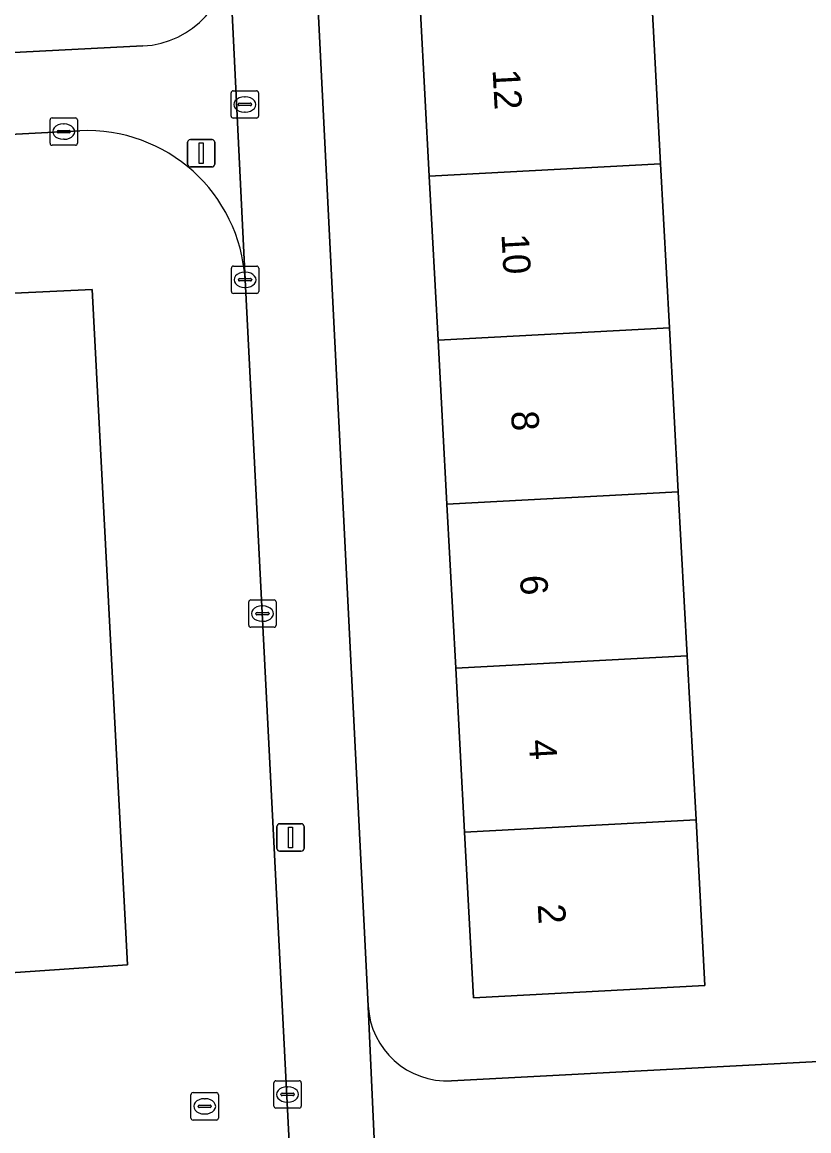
# Model space of a CAD drawing. Extents: x 160554 to 161248, y 385329 to 386506.
# Drawn here: x 161069.93 to 161098.66, y 385410.64 to 385451.14 of the extents above; entities that cross this region are included whole.
import ezdxf

# ---------------------------------------------------------------- set-up
doc = ezdxf.new("R2010")
doc.units = 0
for name, color, linetype in [('IMGEO_Erf', 7, 'Continuous'), ('IMGEO_Kolk', 7, 'Continuous'), ('IMGEO_Lichtmast', 7, 'Continuous'), ('IMGEO_Pand', 7, 'Continuous'), ('IMGEO_Pand_nummerreeks', 7, 'Continuous'), ('IMGEO_Parkeervlak_open', 7, 'Continuous'), ('IMGEO_Rijbaan_lokaal_open', 7, 'Continuous'), ('IMGEO_Rioolput', 7, 'Continuous'), ('IMGEO_Voetpad_open', 7, 'Continuous')]:
    doc.layers.add(name, color=color, linetype=linetype)

msp = doc.modelspace()

# ---------------------------------------------------------------- linework, layer by layer
at = {"layer": 'IMGEO_Erf'}
for points in [[(161101.12, 385445.002), (161102.232, 385445.042), (161102.088, 385447.838), (161100.124, 385447.731), (161099.873, 385452.303), (161099.62, 385456.911), (161101.878, 385457.035), (161101.731, 385459.722), (161099.462, 385459.579), (161099.158, 385464.396), (161101.466, 385464.541), (161100.981, 385474.144), (161079.665, 385472.955), (161082.569, 385415.205)], [(161028.558, 385447.91), (161074.342, 385450.271)], [(161085.612, 385412.463), (161104.317, 385413.447), (161104.109, 385416.451), (161101.402, 385416.295), (161101.124, 385421.1), (161103.831, 385421.256), (161103.713, 385423.634), (161101.282, 385423.52), (161101.038, 385428.391), (161100.816, 385432.832), (161103.253, 385432.939), (161103.109, 385435.858), (161101.452, 385435.798), (161101.286, 385440.392), (161101.12, 385445.002)]]:
    msp.add_lwpolyline(points, dxfattribs=at)
msp.add_lwpolyline([(161093.57, 385439.976), (161093.894, 385433.984), (161094.217, 385427.993), (161094.541, 385422.002), (161094.868, 385415.952), (161086.419, 385415.496), (161086.092, 385421.546), (161085.768, 385427.537), (161085.445, 385433.528), (161085.121, 385439.52), (161084.797, 385445.511), (161084.474, 385451.502), (161084.15, 385457.493), (161083.823, 385463.543), (161092.272, 385464), (161092.599, 385457.949), (161092.615, 385457.646), (161095.583, 385457.807), (161095.891, 385452.118), (161092.923, 385451.958), (161093.246, 385445.967)], close=True, dxfattribs=at)
for centre, radius, start, end in [((161074.174, 385453.582), 3.316, 272.9117, 2.5013), ((161085.464, 385415.358), 2.899, 183.0343, 272.9226)]:
    msp.add_arc(centre, radius, start, end, dxfattribs=at)
at = {"layer": 'IMGEO_Kolk'}
for p, q in [((161071.025, 385447.642), (161071.877, 385447.642)), ((161070.95, 385446.716), (161070.95, 385447.568)), ((161071.252, 385447.185), (161071.65, 385447.185)), ((161071.438, 385447.422), (161071.463, 385447.422)), ((161071.951, 385447.568), (161071.951, 385446.716)), ((161071.209, 385447.136), (161071.209, 385447.148)), ((161071.647, 385447.099), (161071.249, 385447.099)), ((161071.461, 385446.862), (161071.436, 385446.862)), ((161071.693, 385447.148), (161071.693, 385447.136)), ((161071.877, 385446.642), (161071.025, 385446.642)), ((161077.572, 385441.303), (161077.572, 385442.155)), ((161077.647, 385442.229), (161078.499, 385442.229)), ((161078.06, 385442.009), (161078.085, 385442.009)), ((161078.573, 385442.155), (161078.573, 385441.303)), ((161077.831, 385441.723), (161077.831, 385441.735)), ((161078.269, 385441.686), (161077.871, 385441.686)), ((161077.874, 385441.772), (161078.272, 385441.772)), ((161078.315, 385441.735), (161078.315, 385441.723)), ((161078.499, 385441.229), (161077.647, 385441.229)), ((161078.083, 385441.449), (161078.058, 385441.449)), ((161078.207, 385429.108), (161078.207, 385429.96)), ((161078.282, 385430.034), (161079.134, 385430.034)), ((161078.695, 385429.814), (161078.72, 385429.814)), ((161079.208, 385429.96), (161079.208, 385429.108)), ((161078.466, 385429.528), (161078.466, 385429.54)), ((161078.904, 385429.491), (161078.506, 385429.491)), ((161078.509, 385429.577), (161078.907, 385429.577)), ((161078.95, 385429.54), (161078.95, 385429.528)), ((161079.134, 385429.034), (161078.282, 385429.034)), ((161078.718, 385429.254), (161078.693, 385429.254)), ((161079.124, 385411.543), (161079.124, 385412.395)), ((161079.199, 385412.469), (161080.051, 385412.469)), ((161080.125, 385412.395), (161080.125, 385411.543)), ((161079.383, 385411.963), (161079.383, 385411.975)), ((161079.426, 385412.012), (161079.824, 385412.012)), ((161079.612, 385412.249), (161079.637, 385412.249)), ((161079.867, 385411.975), (161079.867, 385411.963)), ((161079.821, 385411.926), (161079.423, 385411.926)), ((161079.635, 385411.689), (161079.61, 385411.689)), ((161080.051, 385411.469), (161079.199, 385411.469))]:
    msp.add_line(p, q, dxfattribs=at)
for points in [[(161071.025, 385447.642), (161071.877, 385447.642)], [(161070.95, 385446.716), (161070.95, 385447.568)], [(161071.951, 385447.568), (161071.951, 385446.716)], [(161071.877, 385446.642), (161071.025, 385446.642)], [(161077.572, 385441.303), (161077.572, 385442.155)], [(161077.647, 385442.229), (161078.499, 385442.229)], [(161078.573, 385442.155), (161078.573, 385441.303)], [(161078.499, 385441.229), (161077.647, 385441.229)], [(161078.207, 385429.108), (161078.207, 385429.96)], [(161078.282, 385430.034), (161079.134, 385430.034)], [(161079.208, 385429.96), (161079.208, 385429.108)], [(161079.134, 385429.034), (161078.282, 385429.034)], [(161079.124, 385411.543), (161079.124, 385412.395)], [(161079.199, 385412.469), (161080.051, 385412.469)], [(161080.125, 385412.395), (161080.125, 385411.543)], [(161080.051, 385411.469), (161079.199, 385411.469)]]:
    msp.add_lwpolyline(points, dxfattribs=at)
for centre, radius, start, end in [((161071.027, 385447.566), 0.0765, 91.552, 178.448), ((161071.027, 385447.566), 0.0765, 91.552, 178.448), ((161071.875, 385447.566), 0.0765, 1.552, 88.448), ((161071.875, 385447.566), 0.0765, 1.552, 88.448), ((161071.249, 385447.145), 0.0403, 85.8775, 175.7526), ((161071.654, 385447.147), 0.0386, 1.7309, 96.639), ((161071.246, 385447.135), 0.0366, 178.938, 274.7102), ((161071.65, 385447.142), 0.043, 264.8664, 352.4533), ((161071.027, 385446.718), 0.0765, 181.552, 268.448), ((161071.027, 385446.718), 0.0765, 181.552, 268.448), ((161071.875, 385446.718), 0.0765, 271.552, 358.448), ((161071.875, 385446.718), 0.0765, 271.552, 358.448), ((161077.649, 385442.153), 0.0765, 91.552, 178.448), ((161077.649, 385442.153), 0.0765, 91.552, 178.448), ((161078.497, 385442.153), 0.0765, 1.552, 88.448), ((161078.497, 385442.153), 0.0765, 1.552, 88.448), ((161077.871, 385441.732), 0.0403, 85.8775, 175.7526), ((161077.868, 385441.722), 0.0366, 178.938, 274.7102), ((161078.272, 385441.729), 0.043, 264.8664, 352.4533), ((161078.276, 385441.734), 0.0386, 1.7309, 96.639), ((161077.649, 385441.305), 0.0765, 181.552, 268.448), ((161077.649, 385441.305), 0.0765, 181.552, 268.448), ((161078.497, 385441.305), 0.0765, 271.552, 358.448), ((161078.497, 385441.305), 0.0765, 271.552, 358.448), ((161078.284, 385429.958), 0.0765, 91.552, 178.448), ((161078.284, 385429.958), 0.0765, 91.552, 178.448), ((161079.132, 385429.958), 0.0765, 1.552, 88.448), ((161079.132, 385429.958), 0.0765, 1.552, 88.448), ((161078.506, 385429.537), 0.0403, 85.8775, 175.7526), ((161078.503, 385429.527), 0.0366, 178.938, 274.7102), ((161078.907, 385429.534), 0.043, 264.8664, 352.4533), ((161078.911, 385429.539), 0.0386, 1.7309, 96.639), ((161078.284, 385429.11), 0.0765, 181.552, 268.448), ((161078.284, 385429.11), 0.0765, 181.552, 268.448), ((161079.132, 385429.11), 0.0765, 271.552, 358.448), ((161079.132, 385429.11), 0.0765, 271.552, 358.448), ((161079.201, 385412.393), 0.0765, 91.552, 178.448), ((161079.201, 385412.393), 0.0765, 91.552, 178.448), ((161080.049, 385412.393), 0.0765, 1.552, 88.448), ((161080.049, 385412.393), 0.0765, 1.552, 88.448), ((161079.423, 385411.972), 0.0403, 85.8775, 175.7526), ((161079.42, 385411.962), 0.0366, 178.938, 274.7102), ((161079.824, 385411.969), 0.043, 264.8664, 352.4533), ((161079.828, 385411.974), 0.0386, 1.7309, 96.639), ((161079.201, 385411.545), 0.0765, 181.552, 268.448), ((161079.201, 385411.545), 0.0765, 181.552, 268.448), ((161080.049, 385411.545), 0.0765, 271.552, 358.448), ((161080.049, 385411.545), 0.0765, 271.552, 358.448)]:
    msp.add_arc(centre, radius, start, end, dxfattribs=at)
for centre, major_axis, ratio, start_param, end_param in [((161071.437, 385447.142), (-0.387, 0.002), 0.722429, 4.712389, 7.853982), ((161071.462, 385447.142), (-0.39, 0.002), 0.717154, 1.570796, 4.712389), ((161078.059, 385441.729), (-0.387, 0.002), 0.722429, 4.712389, 7.853982), ((161078.084, 385441.729), (-0.39, 0.002), 0.717154, 1.570796, 4.712389), ((161078.694, 385429.534), (-0.387, 0.002), 0.722429, 4.712389, 7.853982), ((161078.719, 385429.534), (-0.39, 0.002), 0.717154, 1.570796, 4.712389), ((161079.611, 385411.969), (-0.387, 0.002), 0.722429, 4.712389, 7.853982), ((161079.636, 385411.969), (-0.39, 0.002), 0.717154, 1.570796, 4.712389)]:
    msp.add_ellipse(centre, major_axis=major_axis, ratio=ratio, start_param=start_param, end_param=end_param, dxfattribs=at)
at = {"layer": 'IMGEO_Lichtmast'}
for p, q in [((161076.075, 385446.853), (161076.865, 385446.853)), ((161076.865, 385446.853), (161076.075, 385446.853)), ((161075.975, 385445.953), (161075.975, 385446.753)), ((161075.975, 385446.753), (161075.975, 385445.953)), ((161076.965, 385446.753), (161076.965, 385445.953)), ((161076.965, 385445.953), (161076.965, 385446.753)), ((161076.865, 385445.853), (161076.075, 385445.853)), ((161076.075, 385445.853), (161076.865, 385445.853)), ((161079.236, 385420.957), (161079.236, 385421.757)), ((161079.236, 385421.757), (161079.236, 385420.957)), ((161079.336, 385421.857), (161080.126, 385421.857)), ((161080.126, 385421.857), (161079.336, 385421.857)), ((161080.226, 385421.757), (161080.226, 385420.957)), ((161080.226, 385420.957), (161080.226, 385421.757)), ((161080.126, 385420.857), (161079.336, 385420.857)), ((161079.336, 385420.857), (161080.126, 385420.857))]:
    msp.add_line(p, q, dxfattribs=at)
for points in [[(161076.395, 385446.728), (161076.545, 385446.728), (161076.545, 385445.978), (161076.395, 385445.978), (161076.395, 385446.728)], [(161079.656, 385421.732), (161079.806, 385421.732), (161079.806, 385420.982), (161079.656, 385420.982), (161079.656, 385421.732)]]:
    msp.add_lwpolyline(points, dxfattribs=at)
for centre, start, end in [((161076.075, 385446.753), 90, 180), ((161076.075, 385446.753), 90, 180), ((161076.865, 385446.753), 0, 90), ((161076.865, 385446.753), 360, 90), ((161076.075, 385445.953), 180, 270), ((161076.075, 385445.953), 180, 270), ((161076.865, 385445.953), 270, 0), ((161076.865, 385445.953), 270, 0), ((161079.336, 385421.757), 90, 180), ((161079.336, 385421.757), 90, 180), ((161080.126, 385421.757), 0, 90), ((161080.126, 385421.757), 360, 90), ((161079.336, 385420.957), 180, 270), ((161079.336, 385420.957), 180, 270), ((161080.126, 385420.957), 270, 0), ((161080.126, 385420.957), 270, 0)]:
    msp.add_arc(centre, 0.1, start, end, dxfattribs=at)
at = {"layer": 'IMGEO_Pand'}
for points in [[(161084.474, 385451.502), (161084.797, 385445.511), (161093.246, 385445.967), (161092.923, 385451.958)], [(161093.57, 385439.976), (161093.246, 385445.967), (161084.797, 385445.511), (161085.121, 385439.52)], [(161085.121, 385439.52), (161085.445, 385433.528), (161093.894, 385433.984), (161093.57, 385439.976)], [(161094.217, 385427.993), (161093.894, 385433.984), (161085.445, 385433.528), (161085.768, 385427.537)], [(161085.768, 385427.537), (161086.092, 385421.546), (161094.541, 385422.002), (161094.217, 385427.993)], [(161086.092, 385421.546), (161086.419, 385415.496), (161094.868, 385415.952), (161094.541, 385422.002)]]:
    msp.add_lwpolyline(points, close=True, dxfattribs=at)
at = {"layer": 'IMGEO_Parkeervlak_open'}
msp.add_lwpolyline([(161072.491, 385441.37), (161057.78, 385440.68), (161059.018, 385415.696), (161073.778, 385416.7)], close=True, dxfattribs=at)
at = {"layer": 'IMGEO_Rijbaan_lokaal_open'}
for points in [[(161072.038, 385447.171), (161057.575, 385446.422)], [(161073.074, 385404.868), (161074.048, 385385.347), (161074.233, 385381.632), (161075.73, 385351.633), (161079.191, 385351.765), (161082.652, 385351.896), (161081.378, 385376.871), (161081.199, 385380.394), (161078.071, 385441.733)]]:
    msp.add_lwpolyline(points, dxfattribs=at)
msp.add_lwpolyline([(161059.018, 385415.696), (161057.78, 385440.68), (161072.491, 385441.37), (161073.778, 385416.7)], close=True, dxfattribs=at)
msp.add_arc((161072.311, 385441.408), 5.769, 3.2282, 92.7104, dxfattribs=at)
at = {"layer": 'IMGEO_Rioolput'}
for p, q in [((161077.563, 385447.708), (161077.563, 385448.56)), ((161077.638, 385448.634), (161078.49, 385448.634)), ((161078.051, 385448.414), (161078.076, 385448.414)), ((161078.564, 385448.56), (161078.564, 385447.708)), ((161077.822, 385448.128), (161077.822, 385448.14)), ((161078.26, 385448.091), (161077.862, 385448.091)), ((161077.865, 385448.177), (161078.263, 385448.177)), ((161078.306, 385448.14), (161078.306, 385448.128)), ((161078.49, 385447.634), (161077.638, 385447.634)), ((161078.074, 385447.854), (161078.049, 385447.854)), ((161076.097, 385411.108), (161076.097, 385411.96)), ((161076.172, 385412.034), (161077.024, 385412.034)), ((161077.098, 385411.96), (161077.098, 385411.108)), ((161076.399, 385411.577), (161076.797, 385411.577)), ((161076.585, 385411.814), (161076.61, 385411.814)), ((161076.356, 385411.528), (161076.356, 385411.54)), ((161076.794, 385411.491), (161076.396, 385411.491)), ((161076.608, 385411.254), (161076.583, 385411.254)), ((161076.84, 385411.54), (161076.84, 385411.528)), ((161077.024, 385411.034), (161076.172, 385411.034))]:
    msp.add_line(p, q, dxfattribs=at)
for points in [[(161077.563, 385447.708), (161077.563, 385448.56)], [(161077.638, 385448.634), (161078.49, 385448.634)], [(161078.564, 385448.56), (161078.564, 385447.708)], [(161078.49, 385447.634), (161077.638, 385447.634)], [(161076.097, 385411.108), (161076.097, 385411.96)], [(161076.172, 385412.034), (161077.024, 385412.034)], [(161077.098, 385411.96), (161077.098, 385411.108)], [(161077.024, 385411.034), (161076.172, 385411.034)]]:
    msp.add_lwpolyline(points, dxfattribs=at)
for centre, radius, start, end in [((161077.64, 385448.558), 0.0765, 91.552, 178.448), ((161077.64, 385448.558), 0.0765, 91.552, 178.448), ((161078.488, 385448.558), 0.0765, 1.552, 88.448), ((161078.488, 385448.558), 0.0765, 1.552, 88.448), ((161077.862, 385448.137), 0.0403, 85.8775, 175.7526), ((161077.859, 385448.127), 0.0366, 178.938, 274.7102), ((161078.263, 385448.134), 0.043, 264.8664, 352.4533), ((161078.267, 385448.139), 0.0386, 1.7309, 96.639), ((161077.64, 385447.71), 0.0765, 181.552, 268.448), ((161077.64, 385447.71), 0.0765, 181.552, 268.448), ((161078.488, 385447.71), 0.0765, 271.552, 358.448), ((161078.488, 385447.71), 0.0765, 271.552, 358.448), ((161076.174, 385411.958), 0.0765, 91.552, 178.448), ((161076.174, 385411.958), 0.0765, 91.552, 178.448), ((161077.022, 385411.958), 0.0765, 1.552, 88.448), ((161077.022, 385411.958), 0.0765, 1.552, 88.448), ((161076.396, 385411.537), 0.0403, 85.8775, 175.7526), ((161076.801, 385411.539), 0.0386, 1.7309, 96.639), ((161076.393, 385411.527), 0.0366, 178.938, 274.7102), ((161076.797, 385411.534), 0.043, 264.8664, 352.4533), ((161076.174, 385411.11), 0.0765, 181.552, 268.448), ((161076.174, 385411.11), 0.0765, 181.552, 268.448), ((161077.022, 385411.11), 0.0765, 271.552, 358.448), ((161077.022, 385411.11), 0.0765, 271.552, 358.448)]:
    msp.add_arc(centre, radius, start, end, dxfattribs=at)
for centre, major_axis, ratio, start_param, end_param in [((161078.05, 385448.134), (-0.387, 0.002), 0.722429, 4.712389, 7.853982), ((161078.075, 385448.134), (-0.39, 0.002), 0.717154, 1.570796, 4.712389), ((161076.584, 385411.534), (-0.387, 0.002), 0.722429, 4.712389, 7.853982), ((161076.609, 385411.534), (-0.39, 0.002), 0.717154, 1.570796, 4.712389)]:
    msp.add_ellipse(centre, major_axis=major_axis, ratio=ratio, start_param=start_param, end_param=end_param, dxfattribs=at)
at = {"layer": 'IMGEO_Voetpad_open'}
for points in [[(161079.665, 385472.955), (161076.464, 385472.863), (161077.486, 385453.727), (161078.071, 385441.733), (161081.199, 385380.394), (161081.698, 385380.419), (161081.877, 385376.896), (161081.378, 385376.871), (161082.652, 385351.896), (161088.643, 385352.265)], [(161085.646, 385354.978), (161084.306, 385380.847), (161084.234, 385382.221), (161083.007, 385405.911), (161082.979, 385406.078), (161082.567, 385415.166), (161082.569, 385415.205), (161079.665, 385472.955)], [(161078.071, 385441.733), (161077.486, 385453.727)], [(161074.342, 385450.271), (161028.558, 385447.91), (161028.752, 385444.779), (161048.287, 385445.743)], [(161057.575, 385446.422), (161072.038, 385447.171)], [(161082.569, 385415.205), (161082.567, 385415.166), (161082.979, 385406.078), (161083.007, 385405.911)], [(161124.414, 385414.504), (161105.824, 385413.526), (161104.317, 385413.447), (161085.612, 385412.463)]]:
    msp.add_lwpolyline(points, dxfattribs=at)
for centre, radius, start, end in [((161074.174, 385453.582), 3.316, 272.9117, 2.5013), ((161072.311, 385441.408), 5.769, 3.2282, 92.7104), ((161085.464, 385415.358), 2.899, 183.0343, 272.9226)]:
    msp.add_arc(centre, radius, start, end, dxfattribs=at)

# ---------------------------------------------------------------- texts
at = {"layer": 'IMGEO_Pand_nummerreeks'}
for s, p in [('12', (161087.111, 385449.402)), ('10', (161087.436, 385443.39)), ('8', (161087.785, 385436.923)), ('6', (161088.11, 385430.921)), ('4', (161088.434, 385424.915)), ('2', (161088.759, 385418.911))]:
    msp.add_text(s, height=1, rotation=273.0927, dxfattribs=at).set_placement(p)

doc.saveas('drawing.dxf')
